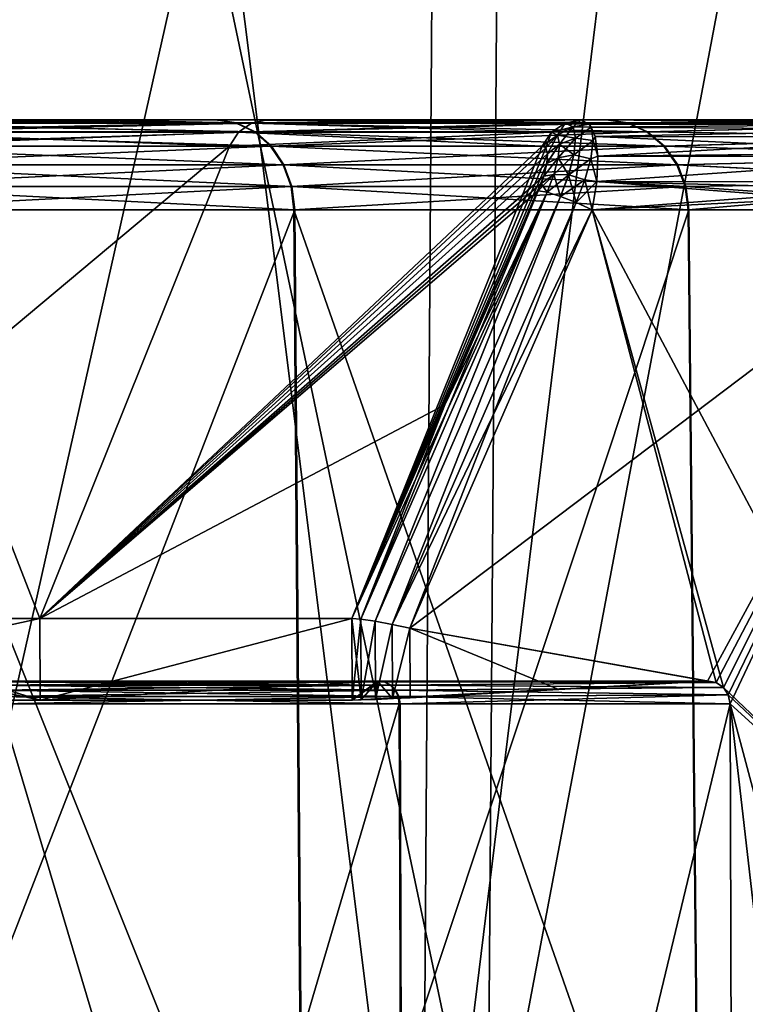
# Model space of a CAD drawing. Header units: metres. Extents: x -92 to 264, y -100 to 50.
# Tile 193 of 656: x 18.8 to 20.39, y -75.75 to -73.58. Entities that reach past the tile are written whole.
import ezdxf

# ---------------------------------------------------------------- set-up
doc = ezdxf.new("R2010")
doc.units = ezdxf.units.M
doc.layers.add('solid_21062050_01', color=7, linetype='CONTINUOUS')

msp = doc.modelspace()

# ---------------------------------------------------------------- linework, layer by layer
at = {"layer": 'solid_21062050_01'}
for points in [[(19.767994, -64.201744, -19.797812), (19.681713, -76.706161, -19.731001), (18.039442, -76.706161, -21.644016)], [(18.118534, -64.201744, -21.7192), (19.767994, -64.201744, -19.797812), (18.039442, -76.706161, -21.644016)], [(18.118534, -64.201744, 12.72674), (18.039442, -76.706161, 12.651556), (19.681715, -76.706161, 10.738538)], [(19.767994, -64.201744, 10.805351), (18.118534, -64.201744, 12.72674), (19.681715, -76.706161, 10.738538)], [(21.214607, -64.201744, -17.719408), (21.122013, -76.706161, -17.661663), (19.681713, -76.706161, -19.731001)], [(19.767994, -64.201744, -19.797812), (21.214607, -64.201744, -17.719408), (19.681713, -76.706161, -19.731001)], [(19.767994, -64.201744, 10.805351), (19.681715, -76.706161, 10.738538), (21.122013, -76.706161, 8.669203)], [(21.214607, -64.201744, 8.726948), (19.767994, -64.201744, 10.805351), (21.122013, -76.706161, 8.669203)], [(19.871422, -70.231491, 6.976542), (19.826012, -76.239906, 6.950325), (18.520912, -76.239906, 8.960002)], [(18.563334, -70.231491, 8.990822), (19.871422, -70.231491, 6.976542), (18.520912, -76.239906, 8.960002)], [(18.563334, -70.231491, -17.983282), (18.520914, -76.239906, -17.952461), (19.826012, -76.239906, -15.942785)], [(19.871422, -70.231491, -15.969002), (18.563334, -70.231491, -17.983282), (19.826012, -76.239906, -15.942785)], [(20.961796, -70.231491, 4.836563), (20.913895, -76.239906, 4.815237), (19.826012, -76.239906, 6.950325)], [(19.871422, -70.231491, 6.976542), (20.961796, -70.231491, 4.836563), (19.826012, -76.239906, 6.950325)], [(19.871422, -70.231491, -15.969002), (19.826012, -76.239906, -15.942785), (20.913893, -76.239906, -13.807698)], [(20.961796, -70.231491, -13.829023), (19.871422, -70.231491, -15.969002), (20.913893, -76.239906, -13.807698)], [(18.049131, -73.800003, 6.957583), (18.230017, -73.800003, 8.175861), (19.226305, -73.800003, 6.60623)], [(18.512686, -73.800003, 6.192074), (18.049131, -73.800003, 6.957583), (19.226305, -73.800003, 6.60623)], [(18.049131, -73.800003, -15.950043), (19.228165, -73.800003, -15.595469), (18.232134, -73.800003, -17.165276)], [(18.049131, -73.800003, -15.950043), (18.512686, -73.800003, -15.184534), (19.228165, -73.800003, -15.595469)], [(18.272381, -73.80674, 8.205183), (19.226305, -73.800003, 6.60623), (18.230017, -73.800003, 8.175861)], [(19.272785, -73.80674, -15.621228), (18.232134, -73.800003, -17.165276), (19.228165, -73.800003, -15.595469)], [(19.272785, -73.80674, -15.621228), (18.274508, -73.80674, -17.194586), (18.232134, -73.800003, -17.165276)], [(18.272381, -73.80674, 8.205183), (19.270924, -73.80674, 6.631992), (19.226305, -73.800003, 6.60623)], [(18.480774, -73.807053, 6.17365), (18.512686, -73.800003, 6.192074), (18.943859, -73.800003, 5.40787)], [(19.306301, -73.807053, 4.59509), (18.480774, -73.807053, 6.17365), (18.943859, -73.800003, 5.40787)], [(18.480774, -73.807053, -15.16611), (19.306301, -73.807053, -13.58755), (18.512686, -73.800003, -15.184534)], [(18.943859, -73.800003, 5.40787), (18.512686, -73.800003, 6.192074), (19.226305, -73.800003, 6.60623)], [(18.512686, -73.800003, -15.184534), (18.943859, -73.800003, -14.40033), (19.228165, -73.800003, -15.595469)], [(19.306301, -73.807053, -13.58755), (18.943859, -73.800003, -14.40033), (18.512686, -73.800003, -15.184534)], [(18.943859, -73.800003, 5.40787), (19.226305, -73.800003, 6.60623), (20.087782, -73.800003, 4.958738)], [(19.341507, -73.800003, 4.606817), (18.943859, -73.800003, 5.40787), (20.087782, -73.800003, 4.958738)], [(19.306301, -73.807053, 4.59509), (18.943859, -73.800003, 5.40787), (19.341507, -73.800003, 4.606817)], [(18.943859, -73.800003, -14.40033), (20.089361, -73.800003, -13.947842), (19.228165, -73.800003, -15.595469)], [(18.943859, -73.800003, -14.40033), (19.341507, -73.800003, -13.599277), (20.089361, -73.800003, -13.947842)], [(19.306301, -73.807053, -13.58755), (19.341507, -73.800003, -13.599277), (18.943859, -73.800003, -14.40033)], [(19.270924, -73.80674, 6.631992), (20.087782, -73.800003, 4.958738), (19.226305, -73.800003, 6.60623)], [(20.135937, -73.80674, -13.96987), (19.228165, -73.800003, -15.595469), (20.089361, -73.800003, -13.947842)], [(20.135937, -73.80674, -13.96987), (19.272785, -73.80674, -15.621228), (19.228165, -73.800003, -15.595469)], [(19.270924, -73.80674, 6.631992), (20.134352, -73.80674, 4.980779), (20.087782, -73.800003, 4.958738)], [(19.306301, -73.807053, 4.59509), (19.341507, -73.800003, 4.606817), (20.031857, -73.800003, 2.966053)], [(19.997292, -73.807053, 2.953177), (19.306301, -73.807053, 4.59509), (20.031857, -73.800003, 2.966053)], [(19.306301, -73.807053, -13.58755), (19.997292, -73.807053, -11.945638), (19.341507, -73.800003, -13.599277)], [(19.341507, -73.800003, 4.606817), (20.087782, -73.800003, 4.958738), (20.031857, -73.800003, 2.966053)], [(19.341507, -73.800003, -13.599277), (20.031857, -73.800003, -11.958514), (20.089361, -73.800003, -13.947842)], [(19.997292, -73.807053, -11.945638), (20.031857, -73.800003, -11.958514), (19.341507, -73.800003, -13.599277)], [(19.997292, -73.807053, 2.953177), (20.031857, -73.800003, 2.966053), (20.050623, -73.809364, 2.908531)], [(19.997292, -73.807053, -11.945638), (20.014856, -73.81514, -11.892873), (20.031857, -73.800003, -11.958514)], [(20.014856, -73.81514, -11.892873), (20.050661, -73.809395, -11.900889), (20.031857, -73.800003, -11.958514)], [(20.087782, -73.800003, 4.958738), (20.807714, -73.800003, 3.24691), (20.031857, -73.800003, 2.966053)], [(20.818117, -73.802353, 3.21817), (20.031857, -73.800003, 2.966053), (20.807714, -73.800003, 3.24691)], [(20.050623, -73.809364, 2.908531), (20.031857, -73.800003, 2.966053), (20.818117, -73.802353, 3.21817)], [(20.031857, -73.800003, -11.958514), (20.807714, -73.800003, -12.23937), (20.089361, -73.800003, -13.947842)], [(20.050661, -73.809395, -11.900889), (20.807714, -73.800003, -12.23937), (20.031857, -73.800003, -11.958514)], [(20.050623, -73.809364, 2.908531), (20.818117, -73.802353, 3.21817), (20.828318, -73.80938, 3.189992)], [(20.050661, -73.809395, -11.900889), (20.818117, -73.802353, -12.21063), (20.807714, -73.800003, -12.23937)], [(20.050661, -73.809395, -11.900889), (20.828318, -73.80938, -12.182452), (20.818117, -73.802353, -12.21063)], [(20.134352, -73.80674, 4.980779), (20.807714, -73.800003, 3.24691), (20.087782, -73.800003, 4.958738)], [(20.865326, -73.809685, -12.260809), (20.089361, -73.800003, -13.947842), (20.807714, -73.800003, -12.23937)], [(20.865326, -73.809685, -12.260809), (20.135937, -73.80674, -13.96987), (20.089361, -73.800003, -13.947842)], [(20.134352, -73.80674, 4.980779), (20.865158, -73.809624, 3.268286), (20.807714, -73.800003, 3.24691)], [(18.272381, -73.80674, 8.205183), (18.311806, -73.826508, 8.232588), (19.270924, -73.80674, 6.631992)], [(19.314367, -73.826508, -15.645231), (18.313934, -73.826508, -17.221983), (18.274508, -73.80674, -17.194586)], [(19.272785, -73.80674, -15.621228), (19.314367, -73.826508, -15.645231), (18.274508, -73.80674, -17.194586)], [(18.311806, -73.826508, 8.232588), (19.312502, -73.826508, 6.656003), (19.270924, -73.80674, 6.631992)], [(18.453287, -73.827263, 6.157781), (18.480774, -73.807053, 6.17365), (19.306301, -73.807053, 4.59509)], [(19.277586, -73.827263, 4.581568), (18.453287, -73.827263, 6.157781), (19.306301, -73.807053, 4.59509)], [(18.453287, -73.827263, -15.150241), (19.277586, -73.827263, -13.574029), (18.480774, -73.807053, -15.16611)], [(19.277586, -73.827263, -13.574029), (19.306301, -73.807053, -13.58755), (18.480774, -73.807053, -15.16611)], [(19.270924, -73.80674, 6.631992), (19.312502, -73.826508, 6.656003), (20.134352, -73.80674, 4.980779)], [(20.179382, -73.826508, -13.99031), (19.314367, -73.826508, -15.645231), (19.272785, -73.80674, -15.621228)], [(20.135937, -73.80674, -13.96987), (20.179382, -73.826508, -13.99031), (19.272785, -73.80674, -15.621228)], [(19.277586, -73.827263, 4.581568), (19.306301, -73.807053, 4.59509), (19.997292, -73.807053, 2.953177)], [(19.96755, -73.827263, 2.942098), (19.277586, -73.827263, 4.581568), (19.997292, -73.807053, 2.953177)], [(19.277586, -73.827263, -13.574029), (19.96755, -73.827263, -11.934558), (19.306301, -73.807053, -13.58755)], [(19.306301, -73.807053, -13.58755), (19.96755, -73.827263, -11.934558), (19.997292, -73.807053, -11.945638)], [(19.312502, -73.826508, 6.656003), (20.177794, -73.826508, 5.001226), (20.134352, -73.80674, 4.980779)], [(20.014877, -73.815178, 2.900311), (19.96755, -73.827263, 2.942098), (19.997292, -73.807053, 2.953177)], [(19.997292, -73.807053, -11.945638), (19.96755, -73.827263, -11.934558), (19.980682, -73.833633, -11.892074)], [(19.980698, -73.833656, 2.899532), (19.96755, -73.827263, 2.942098), (20.014877, -73.815178, 2.900311)], [(19.980682, -73.833633, -11.892074), (20.014856, -73.81514, -11.892873), (19.997292, -73.807053, -11.945638)], [(19.980682, -73.833633, -11.892074), (19.985313, -73.853851, -11.852327), (20.014856, -73.81514, -11.892873)], [(19.980698, -73.833656, 2.899532), (20.014877, -73.815178, 2.900311), (20.02062, -73.840309, 2.850894)], [(19.985313, -73.853851, -11.852327), (20.020617, -73.840202, -11.843504), (20.014856, -73.81514, -11.892873)], [(20.014877, -73.815178, 2.900311), (19.997292, -73.807053, 2.953177), (20.050623, -73.809364, 2.908531)], [(20.014856, -73.81514, -11.892873), (20.055193, -73.815758, -11.884198), (20.050661, -73.809395, -11.900889)], [(20.014856, -73.81514, -11.892873), (20.020617, -73.840202, -11.843504), (20.055193, -73.815758, -11.884198)], [(20.014877, -73.815178, 2.900311), (20.050623, -73.809364, 2.908531), (20.055191, -73.815758, 2.891742)], [(20.02062, -73.840309, 2.850894), (20.014877, -73.815178, 2.900311), (20.055191, -73.815758, 2.891742)], [(20.020617, -73.840202, -11.843504), (20.059444, -73.845558, -11.833693), (20.055193, -73.815758, -11.884198)], [(20.02062, -73.840309, 2.850894), (20.055191, -73.815758, 2.891742), (20.059443, -73.845619, 2.84115)], [(20.055191, -73.815758, 2.891742), (20.050623, -73.809364, 2.908531), (20.828318, -73.80938, 3.189992)], [(20.050661, -73.809395, -11.900889), (20.055193, -73.815758, -11.884198), (20.828318, -73.80938, -12.182452)], [(20.055191, -73.815758, 2.891742), (20.828318, -73.80938, 3.189992), (20.838093, -73.821022, 3.162987)], [(20.063583, -73.836861, 2.854497), (20.055191, -73.815758, 2.891742), (20.838093, -73.821022, 3.162987)], [(20.059443, -73.845619, 2.84115), (20.055191, -73.815758, 2.891742), (20.063583, -73.836861, 2.854497)], [(20.055193, -73.815758, -11.884198), (20.838093, -73.821022, -12.155447), (20.828318, -73.80938, -12.182452)], [(20.055193, -73.815758, -11.884198), (20.063591, -73.836891, -11.846908), (20.838093, -73.821022, -12.155447)], [(20.059444, -73.845558, -11.833693), (20.063591, -73.836891, -11.846908), (20.055193, -73.815758, -11.884198)], [(20.063583, -73.836861, 2.854497), (20.838093, -73.821022, 3.162987), (20.84725, -73.837189, 3.137693)], [(20.063591, -73.836891, -11.846908), (20.84725, -73.837189, -12.130154), (20.838093, -73.821022, -12.155447)], [(20.134352, -73.80674, 4.980779), (20.177794, -73.826508, 5.001226), (20.865158, -73.809624, 3.268286)], [(20.865326, -73.809685, -12.260809), (20.179382, -73.826508, -13.99031), (20.135937, -73.80674, -13.96987)], [(20.177794, -73.826508, 5.001226), (20.917265, -73.837715, 3.287677), (20.865158, -73.809624, 3.268286)], [(20.865326, -73.809685, -12.260809), (20.917406, -73.837822, -12.28019), (20.179382, -73.826508, -13.99031)], [(18.311806, -73.826508, 8.232588), (18.345724, -73.857964, 8.256165), (19.312502, -73.826508, 6.656003)], [(19.350143, -73.857964, -15.665881), (18.347857, -73.857964, -17.245554), (18.313934, -73.826508, -17.221983)], [(19.314367, -73.826508, -15.645231), (19.350143, -73.857964, -15.665881), (18.313934, -73.826508, -17.221983)], [(18.345724, -73.857964, 8.256165), (19.348272, -73.857964, 6.676659), (19.312502, -73.826508, 6.656003)], [(19.277586, -73.827263, 4.581568), (19.257677, -73.857735, 4.572193), (18.434229, -73.857735, 6.146777)], [(19.277586, -73.827263, 4.581568), (18.434229, -73.857735, 6.146777), (18.453287, -73.827263, 6.157781)], [(18.453287, -73.827263, -15.150241), (18.434229, -73.857735, -15.139237), (19.257677, -73.857735, -13.564653)], [(18.453287, -73.827263, -15.150241), (19.257677, -73.857735, -13.564653), (19.277586, -73.827263, -13.574029)], [(19.96755, -73.827263, 2.942098), (19.946928, -73.857735, 2.934416), (19.257677, -73.857735, 4.572193)], [(19.96755, -73.827263, 2.942098), (19.257677, -73.857735, 4.572193), (19.277586, -73.827263, 4.581568)], [(19.277586, -73.827263, -13.574029), (19.257677, -73.857735, -13.564653), (19.946928, -73.857735, -11.926876)], [(19.277586, -73.827263, -13.574029), (19.946928, -73.857735, -11.926876), (19.96755, -73.827263, -11.934558)], [(19.312502, -73.826508, 6.656003), (19.348272, -73.857964, 6.676659), (20.177794, -73.826508, 5.001226)], [(20.216759, -73.857964, -14.007895), (19.350143, -73.857964, -15.665881), (19.314367, -73.826508, -15.645231)], [(20.179382, -73.826508, -13.99031), (20.216759, -73.857964, -14.007895), (19.314367, -73.826508, -15.645231)], [(19.348272, -73.857964, 6.676659), (20.215168, -73.857964, 5.018818), (20.177794, -73.826508, 5.001226)], [(19.980698, -73.833656, 2.899532), (19.946928, -73.857735, 2.934416), (19.96755, -73.827263, 2.942098)], [(19.96755, -73.827263, -11.934558), (19.946928, -73.857735, -11.926876), (19.955093, -73.86203, -11.89917)], [(19.980698, -73.833656, 2.899532), (19.954996, -73.861916, 2.907127), (19.946928, -73.857735, 2.934416)], [(19.980698, -73.833656, 2.899532), (19.958786, -73.87471, 2.879699), (19.954996, -73.861916, 2.907127)], [(19.96755, -73.827263, -11.934558), (19.955093, -73.86203, -11.89917), (19.980682, -73.833633, -11.892074)], [(19.980682, -73.833633, -11.892074), (19.955093, -73.86203, -11.89917), (19.958803, -73.874931, -11.871825)], [(19.985315, -73.853935, 2.859746), (19.958786, -73.87471, 2.879699), (19.980698, -73.833656, 2.899532)], [(19.980682, -73.833633, -11.892074), (19.958803, -73.874931, -11.871825), (19.985313, -73.853851, -11.852327)], [(19.985315, -73.853935, 2.859746), (19.980698, -73.833656, 2.899532), (20.02062, -73.840309, 2.850894)], [(19.982332, -73.883957, -11.819751), (20.016972, -73.87709, -11.803526), (20.020617, -73.840202, -11.843504)], [(19.985313, -73.853851, -11.852327), (19.982332, -73.883957, -11.819751), (20.020617, -73.840202, -11.843504)], [(19.985315, -73.853935, 2.859746), (20.02062, -73.840309, 2.850894), (20.016947, -73.877228, 2.810949)], [(20.016947, -73.877228, 2.810949), (20.02062, -73.840309, 2.850894), (20.059443, -73.845619, 2.84115)], [(20.016947, -73.877228, 2.810949), (20.059443, -73.845619, 2.84115), (20.054146, -73.885979, 2.800923)], [(20.020617, -73.840202, -11.843504), (20.016972, -73.87709, -11.803526), (20.059444, -73.845558, -11.833693)], [(20.016972, -73.87709, -11.803526), (20.054169, -73.885872, -11.793463), (20.059444, -73.845558, -11.833693)], [(20.054146, -73.885979, 2.800923), (20.059443, -73.845619, 2.84115), (20.069351, -73.88031, 2.809218)], [(20.054169, -73.885872, -11.793463), (20.069353, -73.880325, -11.801667), (20.059444, -73.845558, -11.833693)], [(20.059443, -73.845619, 2.84115), (20.063583, -73.836861, 2.854497), (20.069351, -73.88031, 2.809218)], [(20.059444, -73.845558, -11.833693), (20.069353, -73.880325, -11.801667), (20.063591, -73.836891, -11.846908)], [(20.063583, -73.836861, 2.854497), (20.84725, -73.837189, 3.137693), (20.860071, -73.872177, 3.102272)], [(20.069351, -73.88031, 2.809218), (20.063583, -73.836861, 2.854497), (20.860071, -73.872177, 3.102272)], [(20.063591, -73.836891, -11.846908), (20.069353, -73.880325, -11.801667), (20.84725, -73.837189, -12.130154)], [(20.069353, -73.880325, -11.801667), (20.860144, -73.872437, -12.094532), (20.84725, -73.837189, -12.130154)], [(20.177794, -73.826508, 5.001226), (20.215168, -73.857964, 5.018818), (20.917265, -73.837715, 3.287677)], [(20.917406, -73.837822, -12.28019), (20.216759, -73.857964, -14.007895), (20.179382, -73.826508, -13.99031)], [(20.215168, -73.857964, 5.018818), (20.958744, -73.881546, 3.303112), (20.917265, -73.837715, 3.287677)], [(20.917406, -73.837822, -12.28019), (20.958847, -73.881699, -12.295611), (20.216759, -73.857964, -14.007895)], [(19.257677, -73.857735, 4.572193), (18.839857, -74.900002, 4.318518), (18.013329, -74.900002, 5.90377)], [(18.434229, -73.857735, 6.146777), (19.257677, -73.857735, 4.572193), (18.013329, -74.900002, 5.90377)], [(18.434229, -73.857735, -15.139237), (18.013329, -74.900002, -14.89623), (18.839857, -74.900002, -13.310979)], [(18.345724, -73.857964, 8.256165), (18.371849, -73.898994, 8.274324), (19.348272, -73.857964, 6.676659)], [(19.377699, -73.898994, -15.681787), (18.373985, -73.898994, -17.26371), (18.347857, -73.857964, -17.245554)], [(19.350143, -73.857964, -15.665881), (19.377699, -73.898994, -15.681787), (18.347857, -73.857964, -17.245554)], [(18.371849, -73.898994, 8.274324), (19.375826, -73.898994, 6.69257), (19.348272, -73.857964, 6.676659)], [(19.257677, -73.857735, -13.564653), (18.434229, -73.857735, -15.139237), (18.839857, -74.900002, -13.310979)], [(19.946928, -73.857735, 2.934416), (19.954996, -73.861916, 2.907127), (18.839857, -74.900002, 4.318518)], [(19.257677, -73.857735, 4.572193), (19.946928, -73.857735, 2.934416), (18.839857, -74.900002, 4.318518)], [(19.946928, -73.857735, -11.926876), (18.839857, -74.900002, -13.310979), (19.527185, -74.900002, -11.660658)], [(19.946928, -73.857735, -11.926876), (19.257677, -73.857735, -13.564653), (18.839857, -74.900002, -13.310979)], [(19.954996, -73.861916, 2.907127), (19.958786, -73.87471, 2.879699), (18.839857, -74.900002, 4.318518)], [(19.348272, -73.857964, 6.676659), (19.375826, -73.898994, 6.69257), (20.215168, -73.857964, 5.018818)], [(20.24555, -73.898994, -14.021441), (19.377699, -73.898994, -15.681787), (19.350143, -73.857964, -15.665881)], [(20.216759, -73.857964, -14.007895), (20.24555, -73.898994, -14.021441), (19.350143, -73.857964, -15.665881)], [(19.375826, -73.898994, 6.69257), (20.243956, -73.898994, 5.032368), (20.215168, -73.857964, 5.018818)], [(19.955093, -73.86203, -11.89917), (19.946928, -73.857735, -11.926876), (19.527185, -74.900002, -11.660658)], [(19.958803, -73.874931, -11.871825), (19.955093, -73.86203, -11.89917), (19.527185, -74.900002, -11.660658)], [(19.985313, -73.853851, -11.852327), (19.958803, -73.874931, -11.871825), (19.957331, -73.896172, -11.847202)], [(19.985313, -73.853851, -11.852327), (19.957331, -73.896172, -11.847202), (19.982332, -73.883957, -11.819751)], [(19.985315, -73.853935, 2.859746), (19.957376, -73.895897, 2.854989), (19.958786, -73.87471, 2.879699)], [(19.982311, -73.884071, 2.827195), (19.957376, -73.895897, 2.854989), (19.985315, -73.853935, 2.859746)], [(19.982311, -73.884071, 2.827195), (19.985315, -73.853935, 2.859746), (20.016947, -73.877228, 2.810949)], [(20.215168, -73.857964, 5.018818), (20.243956, -73.898994, 5.032368), (20.958744, -73.881546, 3.303112)], [(20.958847, -73.881699, -12.295611), (20.24555, -73.898994, -14.021441), (20.216759, -73.857964, -14.007895)], [(19.958786, -73.87471, 2.879699), (19.957376, -73.895897, 2.854989), (18.839857, -74.900002, 4.318518)], [(19.957331, -73.896172, -11.847202), (19.958803, -73.874931, -11.871825), (19.527185, -74.900002, -11.660658)], [(19.982332, -73.883957, -11.819751), (19.957331, -73.896172, -11.847202), (19.950247, -73.924492, -11.828206)], [(19.982332, -73.883957, -11.819751), (19.950247, -73.924492, -11.828206), (19.972685, -73.92038, -11.796725)], [(19.982311, -73.884071, 2.827195), (19.950319, -73.924263, 2.835854), (19.957376, -73.895897, 2.854989)], [(19.972656, -73.920464, 2.804225), (19.950319, -73.924263, 2.835854), (19.982311, -73.884071, 2.827195)], [(19.972656, -73.920464, 2.804225), (19.982311, -73.884071, 2.827195), (20.005247, -73.921326, 2.783072)], [(19.972685, -73.92038, -11.796725), (20.005281, -73.921219, -11.77558), (20.016972, -73.87709, -11.803526)], [(19.982332, -73.883957, -11.819751), (19.972685, -73.92038, -11.796725), (20.016972, -73.87709, -11.803526)], [(19.982311, -73.884071, 2.827195), (20.016947, -73.877228, 2.810949), (20.005247, -73.921326, 2.783072)], [(20.005247, -73.921326, 2.783072), (20.016947, -73.877228, 2.810949), (20.054146, -73.885979, 2.800923)], [(20.005247, -73.921326, 2.783072), (20.054146, -73.885979, 2.800923), (20.041191, -73.932655, 2.772955)], [(20.016972, -73.87709, -11.803526), (20.005281, -73.921219, -11.77558), (20.054169, -73.885872, -11.793463)], [(20.005281, -73.921219, -11.77558), (20.041218, -73.932571, -11.765451), (20.054169, -73.885872, -11.793463)], [(20.041191, -73.932655, 2.772955), (20.054146, -73.885979, 2.800923), (20.067169, -73.935921, 2.777348)], [(20.041218, -73.932571, -11.765451), (20.067167, -73.935936, -11.769804), (20.054169, -73.885872, -11.793463)], [(20.054146, -73.885979, 2.800923), (20.069351, -73.88031, 2.809218), (20.067169, -73.935921, 2.777348)], [(20.054169, -73.885872, -11.793463), (20.067167, -73.935936, -11.769804), (20.069353, -73.880325, -11.801667)], [(20.069353, -73.880325, -11.801667), (20.067167, -73.935936, -11.769804), (20.862473, -73.88118, -12.0881)], [(20.067167, -73.935936, -11.769804), (20.872278, -73.9366, -12.061011), (20.862473, -73.88118, -12.0881)], [(20.067169, -73.935921, 2.777348), (20.069351, -73.88031, 2.809218), (20.862473, -73.88118, 3.09564)], [(20.067169, -73.935921, 2.777348), (20.862473, -73.88118, 3.09564), (20.872278, -73.9366, 3.068551)], [(20.069351, -73.88031, 2.809218), (20.860071, -73.872177, 3.102272), (20.862473, -73.88118, 3.09564)], [(20.069353, -73.880325, -11.801667), (20.862473, -73.88118, -12.0881), (20.860144, -73.872437, -12.094532)], [(20.243956, -73.898994, 5.032368), (20.985573, -73.936867, 3.313096), (20.958744, -73.881546, 3.303112)], [(20.958847, -73.881699, -12.295611), (20.985628, -73.93705, -12.305577), (20.24555, -73.898994, -14.021441)], [(18.371849, -73.898994, 8.274324), (18.388422, -73.946831, 8.285845), (19.375826, -73.898994, 6.69257)], [(19.395178, -73.946831, -15.691878), (18.39056, -73.946831, -17.275229), (18.373985, -73.898994, -17.26371)], [(19.377699, -73.898994, -15.681787), (19.395178, -73.946831, -15.691878), (18.373985, -73.898994, -17.26371)], [(18.388422, -73.946831, 8.285845), (19.393305, -73.946831, 6.702663), (19.375826, -73.898994, 6.69257)], [(19.957376, -73.895897, 2.854989), (19.950319, -73.924263, 2.835854), (18.839857, -74.900002, 4.318518)], [(19.375826, -73.898994, 6.69257), (19.393305, -73.946831, 6.702663), (20.243956, -73.898994, 5.032368)], [(20.263813, -73.946831, -14.030033), (19.395178, -73.946831, -15.691878), (19.377699, -73.898994, -15.681787)], [(20.24555, -73.898994, -14.021441), (20.263813, -73.946831, -14.030033), (19.377699, -73.898994, -15.681787)], [(19.393305, -73.946831, 6.702663), (20.262217, -73.946831, 5.040964), (20.243956, -73.898994, 5.032368)], [(19.950247, -73.924492, -11.828206), (19.957331, -73.896172, -11.847202), (19.527185, -74.900002, -11.660658)], [(20.243956, -73.898994, 5.032368), (20.262217, -73.946831, 5.040964), (20.985573, -73.936867, 3.313096)], [(20.985628, -73.93705, -12.305577), (20.263813, -73.946831, -14.030033), (20.24555, -73.898994, -14.021441)], [(19.950319, -73.924263, 2.835854), (19.944801, -73.940125, 2.829435), (18.839857, -74.900002, 4.318518)], [(19.94475, -73.940262, -11.821845), (19.950247, -73.924492, -11.828206), (19.527185, -74.900002, -11.660658)], [(19.972685, -73.92038, -11.796725), (19.94475, -73.940262, -11.821845), (19.938005, -73.956863, -11.81775)], [(19.972685, -73.92038, -11.796725), (19.938005, -73.956863, -11.81775), (19.957586, -73.959831, -11.784445)], [(19.972685, -73.92038, -11.796725), (19.950247, -73.924492, -11.828206), (19.94475, -73.940262, -11.821845)], [(19.972656, -73.920464, 2.804225), (19.944801, -73.940125, 2.829435), (19.950319, -73.924263, 2.835854)], [(19.957586, -73.959831, 2.791984), (19.944801, -73.940125, 2.829435), (19.972656, -73.920464, 2.804225)], [(19.972685, -73.92038, -11.796725), (19.957586, -73.959831, -11.784445), (20.005281, -73.921219, -11.77558)], [(19.957586, -73.959831, 2.791984), (19.972656, -73.920464, 2.804225), (19.987099, -73.968735, 2.768317)], [(20.005281, -73.921219, -11.77558), (19.957586, -73.959831, -11.784445), (19.987099, -73.968735, -11.760778)], [(19.972656, -73.920464, 2.804225), (20.005247, -73.921326, 2.783072), (19.987099, -73.968735, 2.768317)], [(20.005281, -73.921219, -11.77558), (19.987099, -73.968735, -11.760778), (20.041218, -73.932571, -11.765451)], [(19.987099, -73.968735, 2.768317), (20.005247, -73.921326, 2.783072), (20.022047, -73.982224, 2.757974)], [(20.041218, -73.932571, -11.765451), (19.987099, -73.968735, -11.760778), (20.022047, -73.982224, -11.750435)], [(20.005247, -73.921326, 2.783072), (20.041191, -73.932655, 2.772955), (20.022047, -73.982224, 2.757974)], [(20.041218, -73.932571, -11.765451), (20.022047, -73.982224, -11.750435), (20.067167, -73.935936, -11.769804)], [(20.022047, -73.982224, 2.757974), (20.041191, -73.932655, 2.772955), (20.057117, -73.998253, 2.762505)], [(20.041191, -73.932655, 2.772955), (20.067169, -73.935921, 2.777348), (20.057117, -73.998253, 2.762505)], [(18.388422, -73.946831, 8.285845), (18.394325, -73.998253, 8.289948), (19.393305, -73.946831, 6.702663)], [(18.39056, -73.946831, -17.275229), (19.401405, -73.998253, -15.695472), (18.396463, -73.998253, -17.279329)], [(19.395178, -73.946831, -15.691878), (19.401405, -73.998253, -15.695472), (18.39056, -73.946831, -17.275229)], [(19.393305, -73.946831, 6.702663), (18.394325, -73.998253, 8.289948), (19.39953, -73.998253, 6.706258)], [(19.944801, -73.940125, 2.829435), (19.938005, -73.956863, 2.825289), (18.839857, -74.900002, 4.318518)], [(19.393305, -73.946831, 6.702663), (19.39953, -73.998253, 6.706258), (20.262217, -73.946831, 5.040964)], [(19.395178, -73.946831, -15.691878), (20.270317, -73.998253, -14.033093), (19.401405, -73.998253, -15.695472)], [(20.263813, -73.946831, -14.030033), (20.270317, -73.998253, -14.033093), (19.395178, -73.946831, -15.691878)], [(20.262217, -73.946831, 5.040964), (19.39953, -73.998253, 6.706258), (20.268721, -73.998253, 5.044025)], [(19.732422, -74.428963, -11.738962), (19.94475, -73.940262, -11.821845), (19.527185, -74.900002, -11.660658)], [(19.732422, -74.428963, -11.738962), (19.938005, -73.956863, -11.81775), (19.94475, -73.940262, -11.821845)], [(19.957586, -73.959831, 2.791984), (19.938005, -73.956863, 2.825289), (19.944801, -73.940125, 2.829435)], [(20.022047, -73.982224, -11.750435), (20.057117, -73.998253, -11.754966), (20.067167, -73.935936, -11.769804)], [(20.067169, -73.935921, 2.777348), (20.875788, -73.998253, 3.058859), (20.057117, -73.998253, 2.762505)], [(20.067167, -73.935936, -11.769804), (20.057117, -73.998253, -11.754966), (20.872278, -73.9366, -12.061011)], [(20.874228, -73.957413, -12.055625), (20.872278, -73.9366, -12.061011), (20.057117, -73.998253, -11.754966)], [(20.067169, -73.935921, 2.777348), (20.874208, -73.957153, 3.063219), (20.875788, -73.998253, 3.058859)], [(20.067169, -73.935921, 2.777348), (20.872278, -73.9366, 3.068551), (20.874208, -73.957153, 3.063219)], [(20.262217, -73.946831, 5.040964), (20.268721, -73.998253, 5.044025), (20.985573, -73.936867, 3.313096)], [(20.985628, -73.93705, -12.305577), (20.99515, -73.998253, -12.30912), (20.263813, -73.946831, -14.030033)], [(20.263813, -73.946831, -14.030033), (20.99515, -73.998253, -12.30912), (20.270317, -73.998253, -14.033093)], [(20.985573, -73.936867, 3.313096), (20.268721, -73.998253, 5.044025), (20.99515, -73.998253, 3.316659)], [(19.938005, -73.956863, 2.825289), (19.732422, -74.428963, 2.746501), (18.839857, -74.900002, 4.318518)], [(19.957586, -73.959831, 2.791984), (19.527185, -74.900002, 2.668198), (19.732422, -74.428963, 2.746501)], [(19.547319, -74.901367, 2.635099), (19.527185, -74.900002, 2.668198), (19.957586, -73.959831, 2.791984)], [(19.547211, -74.90136, -11.627676), (19.938005, -73.956863, -11.81775), (19.732422, -74.428963, -11.738962)], [(19.957586, -73.959831, -11.784445), (19.938005, -73.956863, -11.81775), (19.547211, -74.90136, -11.627676)], [(19.957586, -73.959831, -11.784445), (19.547211, -74.90136, -11.627676), (19.578451, -74.905846, -11.604595)], [(19.578627, -74.905876, 2.612052), (19.547319, -74.901367, 2.635099), (19.957586, -73.959831, 2.791984)], [(19.987099, -73.968735, -11.760778), (19.957586, -73.959831, -11.784445), (19.578451, -74.905846, -11.604595)], [(19.987099, -73.968735, -11.760778), (19.578451, -74.905846, -11.604595), (19.616339, -74.912834, -11.595108)], [(19.578627, -74.905876, 2.612052), (19.957586, -73.959831, 2.791984), (19.987099, -73.968735, 2.768317)], [(19.616446, -74.912857, 2.602642), (19.578627, -74.905876, 2.612052), (19.987099, -73.968735, 2.768317)], [(20.022047, -73.982224, -11.750435), (19.987099, -73.968735, -11.760778), (19.616339, -74.912834, -11.595108)], [(19.616446, -74.912857, 2.602642), (19.987099, -73.968735, 2.768317), (20.022047, -73.982224, 2.757974)], [(19.957586, -73.959831, 2.791984), (19.732422, -74.428963, 2.746501), (19.938005, -73.956863, 2.825289)], [(20.874228, -73.957413, -12.055625), (20.057117, -73.998253, -11.754966), (20.875788, -73.998253, -12.051319)], [(19.418871, -76.558136, 6.717439), (19.39953, -73.998253, 6.706258), (18.394325, -73.998253, 8.289948)], [(18.406162, -76.558136, 8.312053), (19.418871, -76.558136, 6.717439), (18.394325, -73.998253, 8.289948)], [(18.408318, -76.558136, -17.301414), (18.396463, -73.998253, -17.279329), (19.401405, -73.998253, -15.695472)], [(19.420757, -76.558136, -15.706631), (18.408318, -76.558136, -17.301414), (19.401405, -73.998253, -15.695472)], [(20.293774, -76.558136, 5.043249), (20.268721, -73.998253, 5.044025), (19.39953, -73.998253, 6.706258)], [(19.418871, -76.558136, 6.717439), (20.293774, -76.558136, 5.043249), (19.39953, -73.998253, 6.706258)], [(19.420757, -76.558136, -15.706631), (19.401405, -73.998253, -15.695472), (20.270317, -73.998253, -14.033093)], [(20.29538, -76.558136, -14.032292), (19.420757, -76.558136, -15.706631), (20.270317, -73.998253, -14.033093)], [(20.022047, -73.982224, -11.750435), (19.616339, -74.912834, -11.595108), (19.65517, -74.921295, -11.600896)], [(19.616446, -74.912857, 2.602642), (20.022047, -73.982224, 2.757974), (20.057117, -73.998253, 2.762505)], [(19.616446, -74.912857, 2.602642), (20.057117, -73.998253, 2.762505), (19.65517, -74.921295, 2.608435)], [(20.022047, -73.982224, -11.750435), (19.65517, -74.921295, -11.600896), (20.057117, -73.998253, -11.754966)], [(20.875788, -73.998253, -12.051319), (19.65517, -74.921295, -11.600896), (20.311438, -75.038208, -11.837377)], [(19.65517, -74.921295, 2.608435), (20.057117, -73.998253, 2.762505), (20.330162, -75.041229, 2.851666)], [(20.875788, -73.998253, -12.051319), (20.057117, -73.998253, -11.754966), (19.65517, -74.921295, -11.600896)], [(20.057117, -73.998253, 2.762505), (20.346291, -75.051888, 2.857405), (20.330162, -75.041229, 2.851666)], [(20.057117, -73.998253, 2.762505), (20.893497, -75.572861, 3.050656), (20.346291, -75.051888, 2.857405)], [(20.057117, -73.998253, 2.762505), (20.875788, -73.998253, 3.058859), (20.893497, -75.572861, 3.050656)], [(20.293774, -76.558136, 5.043249), (20.99515, -73.998253, 3.316659), (20.268721, -73.998253, 5.044025)], [(20.29538, -76.558136, -14.032292), (20.270317, -73.998253, -14.033093), (20.99515, -73.998253, -12.30912)], [(21.009575, -75.277626, 3.3099), (20.99515, -73.998253, 3.316659), (20.293774, -76.558136, 5.043249)], [(20.29538, -76.558136, -14.032292), (20.99515, -73.998253, -12.30912), (21.009575, -75.277626, -12.30236)], [(20.875788, -73.998253, -12.051319), (20.311438, -75.038208, -11.837377), (20.330162, -75.041229, -11.844127)], [(20.875788, -73.998253, -12.051319), (20.330162, -75.041229, -11.844127), (20.346291, -75.051888, -11.849866)], [(20.875788, -73.998253, -12.051319), (20.346291, -75.051888, -11.849866), (20.357189, -75.068428, -11.853658)], [(20.875788, -73.998253, -12.051319), (20.357189, -75.068428, -11.853658), (20.361061, -75.088142, -11.854877)], [(20.893497, -75.572861, -12.043117), (20.875788, -73.998253, -12.051319), (20.361061, -75.088142, -11.854877)], [(19.732422, -74.428963, 2.746501), (19.527185, -74.900002, 2.668198), (18.839857, -74.900002, 4.318518)], [(19.547211, -74.90136, -11.627676), (19.732422, -74.428963, -11.738962), (19.527185, -74.900002, -11.660658)], [(18.839857, -74.900002, 4.318518), (18.840166, -75.080002, 4.317855), (18.013329, -75.080002, 5.90377)], [(18.013329, -74.900002, 5.90377), (18.839857, -74.900002, 4.318518), (18.013329, -75.080002, 5.90377)], [(18.013329, -74.900002, -14.89623), (18.013329, -75.080002, -14.89623), (18.840166, -75.080002, -13.310316)], [(18.839857, -74.900002, -13.310979), (18.013329, -74.900002, -14.89623), (18.840166, -75.080002, -13.310316)], [(18.839857, -74.900002, 4.318518), (19.527185, -74.900002, 2.668198), (18.840166, -75.080002, 4.317855)], [(19.527185, -74.900002, -11.660658), (18.839857, -74.900002, -13.310979), (18.840166, -75.080002, -13.310316)], [(19.527185, -74.900002, 2.668198), (19.527723, -75.080002, 2.66673), (18.840166, -75.080002, 4.317855)], [(19.527185, -74.900002, -11.660658), (18.840166, -75.080002, -13.310316), (19.527723, -75.080002, -11.65919)], [(19.547319, -74.901367, 2.635099), (19.527723, -75.080002, 2.66673), (19.527185, -74.900002, 2.668198)], [(19.527185, -74.900002, -11.660658), (19.527723, -75.080002, -11.65919), (19.547949, -75.079605, -11.626011)], [(19.547211, -74.90136, -11.627676), (19.527185, -74.900002, -11.660658), (19.547949, -75.079605, -11.626011)], [(19.547319, -74.901367, 2.635099), (19.547968, -75.079605, 2.633529), (19.527723, -75.080002, 2.66673)], [(19.578451, -74.905846, -11.604595), (19.547211, -74.90136, -11.627676), (19.547949, -75.079605, -11.626011)], [(19.578627, -74.905876, 2.612052), (19.547968, -75.079605, 2.633529), (19.547319, -74.901367, 2.635099)], [(19.578451, -74.905846, -11.604595), (19.547949, -75.079605, -11.626011), (19.579285, -75.078468, -11.603033)], [(19.578627, -74.905876, 2.612052), (19.579311, -75.078468, 2.610561), (19.547968, -75.079605, 2.633529)], [(19.616339, -74.912834, -11.595108), (19.578451, -74.905846, -11.604595), (19.579285, -75.078468, -11.603033)], [(19.616446, -74.912857, 2.602642), (19.579311, -75.078468, 2.610561), (19.578627, -74.905876, 2.612052)], [(19.616339, -74.912834, -11.595108), (19.579285, -75.078468, -11.603033), (19.617073, -75.076775, -11.593763)], [(19.616446, -74.912857, 2.602642), (19.617088, -75.076775, 2.601303), (19.579311, -75.078468, 2.610561)], [(19.616339, -74.912834, -11.595108), (19.617073, -75.076775, -11.593763), (19.65517, -74.921295, -11.600896)], [(19.616446, -74.912857, 2.602642), (19.65517, -74.921295, 2.608435), (19.617088, -75.076775, 2.601303)], [(19.65517, -74.921295, -11.600896), (19.617073, -75.076775, -11.593763), (19.65563, -75.074768, -11.599638)], [(19.65517, -74.921295, 2.608435), (19.65563, -75.074768, 2.607177), (19.617088, -75.076775, 2.601303)], [(19.65517, -74.921295, 2.608435), (20.311438, -75.038208, 2.844916), (19.983381, -75.056496, 2.725991)], [(19.65517, -74.921295, 2.608435), (20.330162, -75.041229, 2.851666), (20.311438, -75.038208, 2.844916)], [(19.65517, -74.921295, 2.608435), (19.983381, -75.056496, 2.725991), (19.65563, -75.074768, 2.607177)], [(19.65517, -74.921295, -11.600896), (19.65563, -75.074768, -11.599638), (19.983381, -75.056496, -11.718451)], [(19.65517, -74.921295, -11.600896), (19.983381, -75.056496, -11.718451), (20.311438, -75.038208, -11.837377)], [(18.702929, -75.038208, 6.304115), (18.013329, -75.080002, 5.90377), (18.840166, -75.080002, 4.317855)], [(18.704838, -75.038208, -15.293268), (18.840166, -75.080002, -13.310316), (18.013329, -75.080002, -14.89623)], [(19.584198, -75.038208, 4.609049), (18.702929, -75.038208, 6.304115), (18.840166, -75.080002, 4.317855)], [(19.598764, -75.039986, 4.615821), (18.702929, -75.038208, 6.304115), (19.584198, -75.038208, 4.609049)], [(19.598764, -75.039986, 4.615821), (18.716839, -75.039986, 6.312147), (18.702929, -75.038208, 6.304115)], [(18.704838, -75.038208, -15.293268), (19.585808, -75.038208, -13.598047), (18.840166, -75.080002, -13.310316)], [(18.718748, -75.039986, -15.301298), (19.585808, -75.038208, -13.598047), (18.704838, -75.038208, -15.293268)], [(19.612057, -75.046791, 4.622001), (18.729532, -75.046791, 6.319478), (18.716839, -75.039986, 6.312147)], [(19.598764, -75.039986, 4.615821), (19.612057, -75.046791, 4.622001), (18.716839, -75.039986, 6.312147)], [(18.718748, -75.039986, -15.301298), (19.600374, -75.039986, -13.604816), (19.585808, -75.038208, -13.598047)], [(18.718748, -75.039986, -15.301298), (18.731443, -75.046791, -15.308626), (19.600374, -75.039986, -13.604816)], [(18.731443, -75.046791, -15.308626), (19.613668, -75.046791, -13.610994), (19.600374, -75.039986, -13.604816)], [(19.584198, -75.038208, 4.609049), (18.840166, -75.080002, 4.317855), (19.527723, -75.080002, 2.66673)], [(19.585808, -75.038208, -13.598047), (19.527723, -75.080002, -11.65919), (18.840166, -75.080002, -13.310316)], [(19.584198, -75.038208, 4.609049), (19.527723, -75.080002, 2.66673), (19.547968, -75.079605, 2.633529)], [(20.311438, -75.038208, -11.837377), (19.547949, -75.079605, -11.626011), (19.527723, -75.080002, -11.65919)], [(19.585808, -75.038208, -13.598047), (20.311438, -75.038208, -11.837377), (19.527723, -75.080002, -11.65919)], [(20.311438, -75.038208, -11.837377), (19.579285, -75.078468, -11.603033), (19.547949, -75.079605, -11.626011)], [(19.584198, -75.038208, 4.609049), (19.547968, -75.079605, 2.633529), (19.579311, -75.078468, 2.610561)], [(20.311438, -75.038208, -11.837377), (19.617073, -75.076775, -11.593763), (19.579285, -75.078468, -11.603033)], [(19.584198, -75.038208, 4.609049), (19.579311, -75.078468, 2.610561), (19.617088, -75.076775, 2.601303)], [(19.584198, -75.038208, 4.609049), (19.617088, -75.076775, 2.601303), (20.311438, -75.038208, 2.844916)], [(20.330162, -75.041229, 2.851666), (19.584198, -75.038208, 4.609049), (20.311438, -75.038208, 2.844916)], [(19.598764, -75.039986, 4.615821), (19.584198, -75.038208, 4.609049), (20.330162, -75.041229, 2.851666)], [(19.600374, -75.039986, -13.604816), (20.311438, -75.038208, -11.837377), (19.585808, -75.038208, -13.598047)], [(19.598764, -75.039986, 4.615821), (20.330162, -75.041229, 2.851666), (19.612057, -75.046791, 4.622001)], [(19.600374, -75.039986, -13.604816), (20.330162, -75.041229, -11.844127), (20.311438, -75.038208, -11.837377)], [(19.600374, -75.039986, -13.604816), (19.613668, -75.046791, -13.610994), (20.330162, -75.041229, -11.844127)], [(19.612057, -75.046791, 4.622001), (20.330162, -75.041229, 2.851666), (20.346291, -75.051888, 2.857405)], [(19.613668, -75.046791, -13.610994), (20.346291, -75.051888, -11.849866), (20.330162, -75.041229, -11.844127)], [(20.311438, -75.038208, -11.837377), (19.983381, -75.056496, -11.718451), (19.617073, -75.076775, -11.593763)], [(19.617088, -75.076775, 2.601303), (19.983381, -75.056496, 2.725991), (20.311438, -75.038208, 2.844916)], [(19.622686, -75.057915, 4.626943), (18.739683, -75.057915, 6.32534), (18.729532, -75.046791, 6.319478)], [(19.612057, -75.046791, 4.622001), (19.622686, -75.057915, 4.626943), (18.729532, -75.046791, 6.319478)], [(18.731443, -75.046791, -15.308626), (18.741596, -75.057915, -15.314487), (19.613668, -75.046791, -13.610994)], [(19.629543, -75.072197, 4.630131), (18.746231, -75.072197, 6.329121), (18.739683, -75.057915, 6.32534)], [(19.622686, -75.057915, 4.626943), (19.629543, -75.072197, 4.630131), (18.739683, -75.057915, 6.32534)], [(18.741596, -75.057915, -15.314487), (19.624298, -75.057915, -13.615934), (19.613668, -75.046791, -13.610994)], [(18.741596, -75.057915, -15.314487), (18.748144, -75.072197, -15.318267), (19.624298, -75.057915, -13.615934)], [(18.748144, -75.072197, -15.318267), (19.631157, -75.072197, -13.619121), (19.624298, -75.057915, -13.615934)], [(19.612057, -75.046791, 4.622001), (20.346291, -75.051888, 2.857405), (19.622686, -75.057915, 4.626943)], [(19.613668, -75.046791, -13.610994), (19.624298, -75.057915, -13.615934), (20.346291, -75.051888, -11.849866)], [(19.983381, -75.056496, -11.718451), (19.65563, -75.074768, -11.599638), (19.617073, -75.076775, -11.593763)], [(19.617088, -75.076775, 2.601303), (19.65563, -75.074768, 2.607177), (19.983381, -75.056496, 2.725991)], [(19.622686, -75.057915, 4.626943), (20.346291, -75.051888, 2.857405), (20.357189, -75.068428, 2.861197)], [(19.622686, -75.057915, 4.626943), (20.357189, -75.068428, 2.861197), (19.629543, -75.072197, 4.630131)], [(19.624298, -75.057915, -13.615934), (20.357189, -75.068428, -11.853658), (20.346291, -75.051888, -11.849866)], [(19.624298, -75.057915, -13.615934), (19.631157, -75.072197, -13.619121), (20.357189, -75.068428, -11.853658)], [(20.893497, -75.572861, 3.050656), (20.357189, -75.068428, 2.861197), (20.346291, -75.051888, 2.857405)], [(18.746231, -75.072197, 6.329121), (19.63191, -75.088142, 4.631232), (18.748493, -75.088142, 6.330427)], [(19.629543, -75.072197, 4.630131), (19.63191, -75.088142, 4.631232), (18.746231, -75.072197, 6.329121)], [(18.748144, -75.072197, -15.318267), (18.750406, -75.088142, -15.319572), (19.631157, -75.072197, -13.619121)], [(19.631157, -75.072197, -13.619121), (18.750406, -75.088142, -15.319572), (19.633524, -75.088142, -13.620221)], [(19.629543, -75.072197, 4.630131), (20.357189, -75.068428, 2.861197), (20.361061, -75.088142, 2.862416)], [(19.629543, -75.072197, 4.630131), (20.361061, -75.088142, 2.862416), (19.63191, -75.088142, 4.631232)], [(19.631157, -75.072197, -13.619121), (19.633524, -75.088142, -13.620221), (20.357189, -75.068428, -11.853658)], [(19.633524, -75.088142, -13.620221), (20.361061, -75.088142, -11.854877), (20.357189, -75.068428, -11.853658)], [(20.893497, -75.572861, 3.050656), (20.361061, -75.088142, 2.862416), (20.357189, -75.068428, 2.861197)], [(18.748493, -75.088142, 6.330427), (19.63191, -75.088142, 4.631232), (18.749451, -78.083252, 6.32877)], [(19.63191, -75.088142, 4.631232), (19.642294, -78.083252, 4.608869), (18.749451, -78.083252, 6.32877)], [(18.750406, -75.088142, -15.319572), (18.749451, -78.083252, -15.32123), (19.642294, -78.083252, -13.601329)], [(19.633524, -75.088142, -13.620221), (18.750406, -75.088142, -15.319572), (19.642294, -78.083252, -13.601329)], [(19.63191, -75.088142, 4.631232), (20.361061, -75.088142, 2.862416), (19.642294, -78.083252, 4.608869)], [(19.633524, -75.088142, -13.620221), (19.642294, -78.083252, -13.601329), (20.361061, -75.088142, -11.854877)], [(19.642294, -78.083252, 4.608869), (20.361061, -75.088142, 2.862416), (20.369478, -77.930428, 2.839083)], [(19.642294, -78.083252, -13.601329), (20.369478, -77.930428, -11.831544), (20.361061, -75.088142, -11.854877)], [(20.643627, -77.542168, 2.941927), (20.369478, -77.930428, 2.839083), (20.361061, -75.088142, 2.862416)], [(20.911213, -77.148758, 3.042443), (20.643627, -77.542168, 2.941927), (20.361061, -75.088142, 2.862416)], [(20.893497, -75.572861, 3.050656), (20.911213, -77.148758, 3.042443), (20.361061, -75.088142, 2.862416)], [(20.893497, -75.572861, -12.043117), (20.361061, -75.088142, -11.854877), (20.369478, -77.930428, -11.831544)], [(20.293774, -76.558136, 5.043249), (21.024006, -76.558136, 3.303132), (21.009575, -75.277626, 3.3099)], [(20.29538, -76.558136, -14.032292), (21.009575, -75.277626, -12.30236), (21.024006, -76.558136, -12.295592)], [(20.911213, -77.148758, -12.034904), (20.893497, -75.572861, -12.043117), (20.369478, -77.930428, -11.831544)]]:
    msp.add_3dface(points, dxfattribs=at)

doc.saveas('drawing.dxf')
